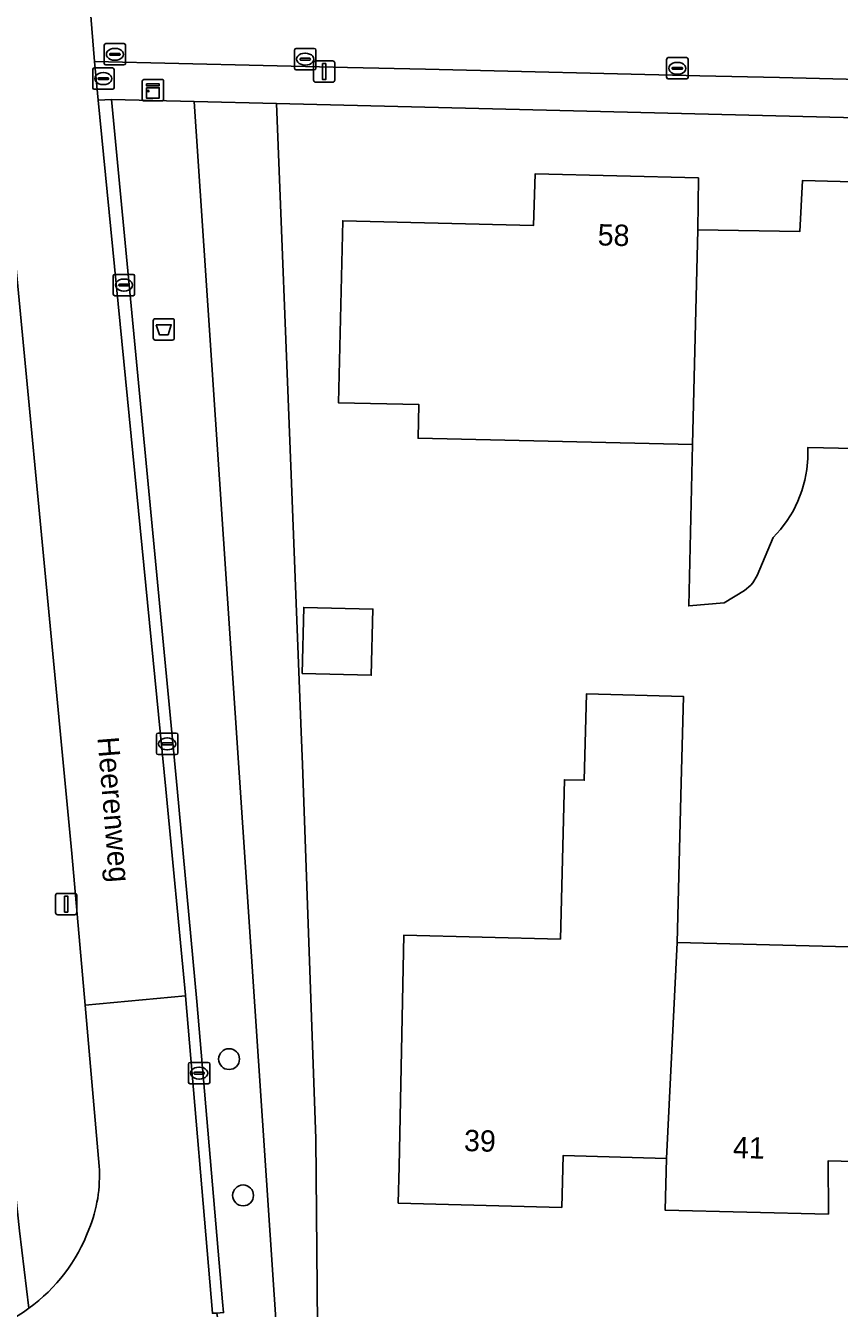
# Model space of a CAD drawing. Extents: x 162082 to 163401, y 388089 to 388636.
# Drawn here: x 162534.3 to 162572.4, y 388473 to 388533.1 of the extents above; entities that cross this region are included whole.
import ezdxf

# ---------------------------------------------------------------- set-up
doc = ezdxf.new("R2010")
doc.units = 0
for name, color, linetype in [('IMGEO_Afvalbak', 7, 'Continuous'), ('IMGEO_Boom', 7, 'Continuous'), ('IMGEO_Brandkraan', 7, 'Continuous'), ('IMGEO_Erf', 7, 'Continuous'), ('IMGEO_Fietspad_gesloten', 7, 'Continuous'), ('IMGEO_Groenvoorziening', 7, 'Continuous'), ('IMGEO_Kast', 7, 'Continuous'), ('IMGEO_Kolk', 7, 'Continuous'), ('IMGEO_Lichtmast', 7, 'Continuous'), ('IMGEO_Openbare_ruimte_label', 7, 'Continuous'), ('IMGEO_Pand', 7, 'Continuous'), ('IMGEO_Pand_nummerreeks', 7, 'Continuous'), ('IMGEO_Rijbaan_lokaal_open', 7, 'Continuous'), ('IMGEO_Voetpad_open', 7, 'Continuous')]:
    doc.layers.add(name, color=color, linetype=linetype)

msp = doc.modelspace()

# ---------------------------------------------------------------- linework, layer by layer
at = {"layer": 'IMGEO_Afvalbak'}
for p, q in [((162540.289, 388518.468), (162540.289, 388519.268)), ((162540.289, 388519.268), (162540.289, 388518.468)), ((162540.389, 388519.368), (162541.179, 388519.368)), ((162541.179, 388519.368), (162540.389, 388519.368)), ((162541.279, 388519.268), (162541.279, 388518.468)), ((162541.279, 388518.468), (162541.279, 388519.268)), ((162541.179, 388518.368), (162540.389, 388518.368)), ((162540.389, 388518.368), (162541.179, 388518.368))]:
    msp.add_line(p, q, dxfattribs=at)
msp.add_lwpolyline([(162540.432, 388519.082), (162541.136, 388519.082), (162540.987, 388518.612), (162540.581, 388518.612), (162540.432, 388519.082)], dxfattribs=at)
for centre, start, end in [((162540.389, 388519.268), 90, 180), ((162540.389, 388519.268), 90, 180), ((162541.179, 388519.268), 0, 90), ((162541.179, 388519.268), 360, 90), ((162540.389, 388518.468), 180, 270), ((162540.389, 388518.468), 180, 270), ((162541.179, 388518.468), 270, 0), ((162541.179, 388518.468), 270, 0)]:
    msp.add_arc(centre, 0.1, start, end, dxfattribs=at)
at = {"layer": 'IMGEO_Boom'}
for centre in [(162543.843, 388484.665), (162544.5, 388478.276)]:
    msp.add_circle(centre, 0.489, dxfattribs=at)
at = {"layer": 'IMGEO_Brandkraan'}
for p, q in [((162537.455, 388530.193), (162537.455, 388531.045)), ((162537.53, 388531.119), (162538.382, 388531.119)), ((162538.456, 388531.045), (162538.456, 388530.193)), ((162537.714, 388530.613), (162537.714, 388530.625)), ((162538.152, 388530.576), (162537.754, 388530.576)), ((162537.757, 388530.662), (162538.155, 388530.662)), ((162537.943, 388530.899), (162537.968, 388530.899)), ((162538.198, 388530.625), (162538.198, 388530.613)), ((162538.382, 388530.119), (162537.53, 388530.119)), ((162537.966, 388530.339), (162537.941, 388530.339))]:
    msp.add_line(p, q, dxfattribs=at)
for points in [[(162537.455, 388530.193), (162537.455, 388531.045)], [(162537.53, 388531.119), (162538.382, 388531.119)], [(162538.456, 388531.045), (162538.456, 388530.193)], [(162538.382, 388530.119), (162537.53, 388530.119)]]:
    msp.add_lwpolyline(points, dxfattribs=at)
for centre, radius, start, end in [((162537.532, 388531.043), 0.0765, 91.55205, 178.44795), ((162537.532, 388531.043), 0.0765, 91.55205, 178.44795), ((162538.38, 388531.043), 0.0765, 1.55205, 88.44795), ((162538.38, 388531.043), 0.0765, 1.55205, 88.44795), ((162537.754, 388530.622), 0.0403, 85.87752, 175.75265), ((162537.751, 388530.612), 0.0366, 178.93798, 274.71019), ((162538.155, 388530.619), 0.043, 264.86636, 352.45326), ((162538.159, 388530.624), 0.0386, 1.73085, 96.63898), ((162537.532, 388530.195), 0.0765, 181.55205, 268.44795), ((162537.532, 388530.195), 0.0765, 181.55205, 268.44795), ((162538.38, 388530.195), 0.0765, 271.55205, 358.44795), ((162538.38, 388530.195), 0.0765, 271.55205, 358.44795)]:
    msp.add_arc(centre, radius, start, end, dxfattribs=at)
for centre, major_axis, ratio, start_param, end_param in [((162537.942, 388530.619), (-0.387, 0.002), 0.722429, 4.712389, 7.853982), ((162537.967, 388530.619), (-0.39, 0.002), 0.717154, 1.570796, 4.712389)]:
    msp.add_ellipse(centre, major_axis=major_axis, ratio=ratio, start_param=start_param, end_param=end_param, dxfattribs=at)
at = {"layer": 'IMGEO_Erf'}
for points in [[(162603.6, 388528.029), (162546.07, 388529.449), (162546.738, 388512.462), (162547.228, 388500), (162547.288, 388498.473), (162547.91, 388480.922), (162547.982, 388472.189), (162553.509, 388472.186), (162601.881, 388471.684)], [(162577.957, 388513.171), (162571.681, 388513.319), (162570.959, 388513.336), (162570.959, 388512.818), (162570.911, 388512.302), (162570.816, 388511.792), (162570.674, 388511.294), (162570.487, 388510.81), (162570.257, 388510.346), (162569.985, 388509.905), (162569.673, 388509.491), (162569.325, 388509.107), (162568.58, 388507.33), (162568.371, 388506.987), (162568.282, 388506.879), (162567.984, 388506.632), (162567.038, 388506.044), (162565.372, 388505.902), (162565.552, 388513.464), (162552.7, 388513.767), (162552.737, 388515.344), (162548.967, 388515.426), (162549.17, 388523.958), (162558.106, 388523.74), (162558.184, 388526.16), (162565.828, 388525.964), (162565.792, 388523.536), (162570.571, 388523.447), (162570.698, 388525.838), (162578.339, 388525.648)], [(162552.027, 388490.472), (162559.364, 388490.289), (162559.551, 388497.756), (162560.476, 388497.733), (162560.577, 388501.778), (162565.121, 388501.665), (162565.021, 388497.62), (162564.835, 388490.132), (162577.192, 388489.824), (162589.649, 388489.513), (162596.771, 388489.335), (162596.958, 388496.833), (162602.429, 388496.696), (162605.002, 388496.632), (162605.502, 388512.7), (162605.84, 388525.295)], [(162576.728, 388479.77), (162571.897, 388479.892), (162571.914, 388477.401), (162564.262, 388477.588), (162564.325, 388480.003), (162559.495, 388480.153), (162559.423, 388477.713), (162551.769, 388477.919), (162551.804, 388479.639), (162552.027, 388490.472)]]:
    msp.add_lwpolyline(points, dxfattribs=at)
msp.add_lwpolyline([(162547.267, 388502.735), (162547.345, 388505.836), (162550.58, 388505.756), (162550.502, 388502.654)], close=True, dxfattribs=at)
at = {"layer": 'IMGEO_Fietspad_gesloten'}
for points in [[(162529.845, 388564.412), (162530.321, 388559.432), (162532.438, 388536.687), (162532.881, 388531.889), (162536.477, 388494.307), (162537.098, 388487.196), (162541.797, 388487.634), (162541.796, 388487.655), (162540.881, 388497.309), (162537.714, 388529.612), (162537.535, 388531.429), (162537.127, 388536.469), (162536.924, 388538.758)], [(162543.345, 388472.26), (162543.271, 388472.757), (162543.066, 388472.755), (162541.797, 388487.634), (162537.098, 388487.196), (162537.756, 388479.65)]]:
    msp.add_lwpolyline(points, dxfattribs=at)
for centre, radius, start, end in [((162531.171, 388479.187), 6.602, 337.71093, 4.02267), ((162529.705, 388479.527), 8.09, 306.0553, 339.41531), ((162529.712, 388479.524), 8.084, 271.45488, 306.03345)]:
    msp.add_arc(centre, radius, start, end, dxfattribs=at)
at = {"layer": 'IMGEO_Groenvoorziening'}
for points in [[(162542.201, 388529.543), (162538.331, 388529.637), (162541.407, 388497.353), (162542.341, 388487.365), (162543.541, 388473.289), (162543.585, 388472.781), (162543.271, 388472.757), (162543.345, 388472.26), (162546.045, 388472.228)], [(162546.738, 388512.462), (162546.07, 388529.449), (162542.201, 388529.543), (162546.045, 388472.228), (162547.982, 388472.189), (162547.91, 388480.922), (162547.288, 388498.473), (162547.228, 388500)]]:
    msp.add_lwpolyline(points, close=True, dxfattribs=at)
at = {"layer": 'IMGEO_Kast'}
for p, q in [((162539.779, 388529.652), (162539.779, 388530.493)), ((162539.779, 388530.493), (162539.779, 388529.652)), ((162539.854, 388530.577), (162540.695, 388530.577)), ((162540.695, 388530.577), (162539.854, 388530.577)), ((162540.779, 388530.502), (162540.779, 388529.661)), ((162540.779, 388529.661), (162540.779, 388530.502)), ((162540.704, 388529.577), (162539.863, 388529.577)), ((162539.863, 388529.577), (162540.704, 388529.577))]:
    msp.add_line(p, q, dxfattribs=at)
for points in [[(162539.974, 388530.367), (162540.574, 388530.367), (162540.574, 388530.282), (162539.974, 388530.282), (162539.974, 388530.367)], [(162539.974, 388530.192), (162540.574, 388530.192), (162540.574, 388529.703), (162539.974, 388529.703), (162539.974, 388530.192)]]:
    msp.add_lwpolyline(points, dxfattribs=at)
msp.add_circle((162540.058, 388530.041), 0.0377, dxfattribs=at)
for centre, start, end in [((162539.857, 388530.499), 92.4484, 184.28452), ((162539.857, 388530.499), 92.4484, 184.28452), ((162540.701, 388530.499), 2.4484, 94.28452), ((162540.701, 388530.499), 2.4484, 94.28452), ((162539.857, 388529.655), 182.4484, 274.28452), ((162539.857, 388529.655), 182.4484, 274.28452), ((162540.701, 388529.655), 272.4484, 4.28452), ((162540.701, 388529.655), 272.4484, 4.28452)]:
    msp.add_arc(centre, 0.0779, start, end, dxfattribs=at)
at = {"layer": 'IMGEO_Kolk'}
for p, q in [((162537.995, 388531.332), (162537.995, 388532.184)), ((162538.07, 388532.258), (162538.922, 388532.258)), ((162538.996, 388532.184), (162538.996, 388531.332)), ((162538.254, 388531.752), (162538.254, 388531.764)), ((162538.692, 388531.715), (162538.294, 388531.715)), ((162538.297, 388531.801), (162538.695, 388531.801)), ((162538.483, 388532.038), (162538.508, 388532.038)), ((162538.738, 388531.764), (162538.738, 388531.752)), ((162546.909, 388531.105), (162546.909, 388531.957)), ((162546.984, 388532.031), (162547.836, 388532.031)), ((162547.397, 388531.811), (162547.422, 388531.811)), ((162547.91, 388531.957), (162547.91, 388531.105)), ((162564.414, 388531.602), (162565.266, 388531.602)), ((162538.922, 388531.258), (162538.07, 388531.258)), ((162538.506, 388531.478), (162538.481, 388531.478)), ((162547.836, 388531.031), (162546.984, 388531.031)), ((162547.168, 388531.525), (162547.168, 388531.537)), ((162547.606, 388531.488), (162547.208, 388531.488)), ((162547.211, 388531.574), (162547.609, 388531.574)), ((162547.42, 388531.251), (162547.395, 388531.251)), ((162547.652, 388531.537), (162547.652, 388531.525)), ((162564.339, 388530.676), (162564.339, 388531.528)), ((162564.598, 388531.096), (162564.598, 388531.108)), ((162565.036, 388531.059), (162564.638, 388531.059)), ((162564.641, 388531.145), (162565.039, 388531.145)), ((162564.827, 388531.382), (162564.852, 388531.382)), ((162565.082, 388531.108), (162565.082, 388531.096)), ((162565.34, 388531.528), (162565.34, 388530.676)), ((162565.266, 388530.602), (162564.414, 388530.602)), ((162564.85, 388530.822), (162564.825, 388530.822)), ((162538.42, 388520.518), (162538.42, 388521.37)), ((162538.495, 388521.444), (162539.347, 388521.444)), ((162539.421, 388521.37), (162539.421, 388520.518)), ((162538.679, 388520.938), (162538.679, 388520.95)), ((162539.117, 388520.901), (162538.719, 388520.901)), ((162538.722, 388520.987), (162539.12, 388520.987)), ((162538.908, 388521.224), (162538.933, 388521.224)), ((162539.163, 388520.95), (162539.163, 388520.938)), ((162539.347, 388520.444), (162538.495, 388520.444)), ((162538.931, 388520.664), (162538.906, 388520.664)), ((162540.444, 388499.014), (162540.444, 388499.866)), ((162540.519, 388499.94), (162541.371, 388499.94)), ((162540.932, 388499.72), (162540.957, 388499.72)), ((162541.445, 388499.866), (162541.445, 388499.014)), ((162540.703, 388499.434), (162540.703, 388499.446)), ((162541.141, 388499.397), (162540.743, 388499.397)), ((162540.746, 388499.483), (162541.144, 388499.483)), ((162540.955, 388499.16), (162540.93, 388499.16)), ((162541.187, 388499.446), (162541.187, 388499.434)), ((162541.371, 388498.94), (162540.519, 388498.94)), ((162541.941, 388483.582), (162541.941, 388484.434)), ((162542.016, 388484.508), (162542.868, 388484.508)), ((162542.429, 388484.288), (162542.454, 388484.288)), ((162542.942, 388484.434), (162542.942, 388483.582)), ((162542.868, 388483.508), (162542.016, 388483.508)), ((162542.2, 388484.002), (162542.2, 388484.014)), ((162542.638, 388483.965), (162542.24, 388483.965)), ((162542.243, 388484.051), (162542.641, 388484.051)), ((162542.452, 388483.728), (162542.427, 388483.728)), ((162542.684, 388484.014), (162542.684, 388484.002))]:
    msp.add_line(p, q, dxfattribs=at)
for points in [[(162537.995, 388531.332), (162537.995, 388532.184)], [(162538.07, 388532.258), (162538.922, 388532.258)], [(162538.996, 388532.184), (162538.996, 388531.332)], [(162546.909, 388531.105), (162546.909, 388531.957)], [(162546.984, 388532.031), (162547.836, 388532.031)], [(162547.91, 388531.957), (162547.91, 388531.105)], [(162564.414, 388531.602), (162565.266, 388531.602)], [(162538.922, 388531.258), (162538.07, 388531.258)], [(162547.836, 388531.031), (162546.984, 388531.031)], [(162564.339, 388530.676), (162564.339, 388531.528)], [(162565.34, 388531.528), (162565.34, 388530.676)], [(162565.266, 388530.602), (162564.414, 388530.602)], [(162538.42, 388520.518), (162538.42, 388521.37)], [(162538.495, 388521.444), (162539.347, 388521.444)], [(162539.421, 388521.37), (162539.421, 388520.518)], [(162539.347, 388520.444), (162538.495, 388520.444)], [(162540.444, 388499.014), (162540.444, 388499.866)], [(162540.519, 388499.94), (162541.371, 388499.94)], [(162541.445, 388499.866), (162541.445, 388499.014)], [(162541.371, 388498.94), (162540.519, 388498.94)], [(162541.941, 388483.582), (162541.941, 388484.434)], [(162542.016, 388484.508), (162542.868, 388484.508)], [(162542.942, 388484.434), (162542.942, 388483.582)], [(162542.868, 388483.508), (162542.016, 388483.508)]]:
    msp.add_lwpolyline(points, dxfattribs=at)
for centre, radius, start, end in [((162538.072, 388532.182), 0.0765, 91.55205, 178.44795), ((162538.072, 388532.182), 0.0765, 91.55205, 178.44795), ((162538.92, 388532.182), 0.0765, 1.55205, 88.44795), ((162538.92, 388532.182), 0.0765, 1.55205, 88.44795), ((162538.294, 388531.761), 0.0403, 85.87752, 175.75265), ((162538.291, 388531.751), 0.0366, 178.93798, 274.71019), ((162538.695, 388531.758), 0.043, 264.86636, 352.45326), ((162538.699, 388531.763), 0.0386, 1.73085, 96.63898), ((162546.986, 388531.955), 0.0765, 91.55205, 178.44795), ((162546.986, 388531.955), 0.0765, 91.55205, 178.44795), ((162547.834, 388531.955), 0.0765, 1.55205, 88.44795), ((162547.834, 388531.955), 0.0765, 1.55205, 88.44795), ((162564.416, 388531.526), 0.0765, 91.55205, 178.44795), ((162564.416, 388531.526), 0.0765, 91.55205, 178.44795), ((162565.264, 388531.526), 0.0765, 1.55205, 88.44795), ((162565.264, 388531.526), 0.0765, 1.55205, 88.44795), ((162538.072, 388531.334), 0.0765, 181.55205, 268.44795), ((162538.072, 388531.334), 0.0765, 181.55205, 268.44795), ((162538.92, 388531.334), 0.0765, 271.55205, 358.44795), ((162538.92, 388531.334), 0.0765, 271.55205, 358.44795), ((162546.986, 388531.107), 0.0765, 181.55205, 268.44795), ((162546.986, 388531.107), 0.0765, 181.55205, 268.44795), ((162547.208, 388531.534), 0.0403, 85.87752, 175.75265), ((162547.205, 388531.524), 0.0366, 178.93798, 274.71019), ((162547.609, 388531.531), 0.043, 264.86636, 352.45326), ((162547.613, 388531.536), 0.0386, 1.73085, 96.63898), ((162547.834, 388531.107), 0.0765, 271.55205, 358.44795), ((162547.834, 388531.107), 0.0765, 271.55205, 358.44795), ((162564.638, 388531.105), 0.0403, 85.87752, 175.75265), ((162564.635, 388531.095), 0.0366, 178.93798, 274.71019), ((162565.039, 388531.102), 0.043, 264.86636, 352.45326), ((162565.043, 388531.107), 0.0386, 1.73085, 96.63898), ((162564.416, 388530.678), 0.0765, 181.55205, 268.44795), ((162564.416, 388530.678), 0.0765, 181.55205, 268.44795), ((162565.264, 388530.678), 0.0765, 271.55205, 358.44795), ((162565.264, 388530.678), 0.0765, 271.55205, 358.44795), ((162538.497, 388521.368), 0.0765, 91.55205, 178.44795), ((162538.497, 388521.368), 0.0765, 91.55205, 178.44795), ((162539.345, 388521.368), 0.0765, 1.55205, 88.44795), ((162539.345, 388521.368), 0.0765, 1.55205, 88.44795), ((162538.719, 388520.947), 0.0403, 85.87752, 175.75265), ((162538.716, 388520.937), 0.0366, 178.93798, 274.71019), ((162539.12, 388520.944), 0.043, 264.86636, 352.45326), ((162539.124, 388520.949), 0.0386, 1.73085, 96.63898), ((162538.497, 388520.52), 0.0765, 181.55205, 268.44795), ((162538.497, 388520.52), 0.0765, 181.55205, 268.44795), ((162539.345, 388520.52), 0.0765, 271.55205, 358.44795), ((162539.345, 388520.52), 0.0765, 271.55205, 358.44795), ((162540.521, 388499.864), 0.0765, 91.55205, 178.44795), ((162540.521, 388499.864), 0.0765, 91.55205, 178.44795), ((162541.369, 388499.864), 0.0765, 1.55205, 88.44795), ((162541.369, 388499.864), 0.0765, 1.55205, 88.44795), ((162540.743, 388499.443), 0.0403, 85.87752, 175.75265), ((162540.74, 388499.433), 0.0366, 178.93798, 274.71019), ((162541.144, 388499.44), 0.043, 264.86636, 352.45326), ((162541.148, 388499.445), 0.0386, 1.73085, 96.63898), ((162540.521, 388499.016), 0.0765, 181.55205, 268.44795), ((162540.521, 388499.016), 0.0765, 181.55205, 268.44795), ((162541.369, 388499.016), 0.0765, 271.55205, 358.44795), ((162541.369, 388499.016), 0.0765, 271.55205, 358.44795), ((162542.018, 388484.432), 0.0765, 91.55205, 178.44795), ((162542.018, 388484.432), 0.0765, 91.55205, 178.44795), ((162542.866, 388484.432), 0.0765, 1.55205, 88.44795), ((162542.866, 388484.432), 0.0765, 1.55205, 88.44795), ((162542.018, 388483.584), 0.0765, 181.55205, 268.44795), ((162542.018, 388483.584), 0.0765, 181.55205, 268.44795), ((162542.24, 388484.011), 0.0403, 85.87752, 175.75265), ((162542.237, 388484.001), 0.0366, 178.93798, 274.71019), ((162542.641, 388484.008), 0.043, 264.86636, 352.45326), ((162542.645, 388484.013), 0.0386, 1.73085, 96.63898), ((162542.866, 388483.584), 0.0765, 271.55205, 358.44795), ((162542.866, 388483.584), 0.0765, 271.55205, 358.44795)]:
    msp.add_arc(centre, radius, start, end, dxfattribs=at)
for centre, major_axis, ratio, start_param, end_param in [((162538.482, 388531.758), (-0.387, 0.002), 0.722429, 4.712389, 7.853982), ((162538.507, 388531.758), (-0.39, 0.002), 0.717154, 1.570796, 4.712389), ((162547.396, 388531.531), (-0.387, 0.002), 0.722429, 4.712389, 7.853982), ((162547.421, 388531.531), (-0.39, 0.002), 0.717154, 1.570796, 4.712389), ((162564.826, 388531.102), (-0.387, 0.002), 0.722429, 4.712389, 7.853982), ((162564.851, 388531.102), (-0.39, 0.002), 0.717154, 1.570796, 4.712389), ((162538.907, 388520.944), (-0.387, 0.002), 0.722429, 4.712389, 7.853982), ((162538.932, 388520.944), (-0.39, 0.002), 0.717154, 1.570796, 4.712389), ((162540.931, 388499.44), (-0.387, 0.002), 0.722429, 4.712389, 7.853982), ((162540.956, 388499.44), (-0.39, 0.002), 0.717154, 1.570796, 4.712389), ((162542.428, 388484.008), (-0.387, 0.002), 0.722429, 4.712389, 7.853982), ((162542.453, 388484.008), (-0.39, 0.002), 0.717154, 1.570796, 4.712389)]:
    msp.add_ellipse(centre, major_axis=major_axis, ratio=ratio, start_param=start_param, end_param=end_param, dxfattribs=at)
at = {"layer": 'IMGEO_Lichtmast'}
for p, q in [((162547.802, 388530.552), (162547.802, 388531.352)), ((162547.802, 388531.352), (162547.802, 388530.552)), ((162547.902, 388531.452), (162548.692, 388531.452)), ((162548.692, 388531.452), (162547.902, 388531.452)), ((162548.792, 388531.352), (162548.792, 388530.552)), ((162548.792, 388530.552), (162548.792, 388531.352)), ((162548.692, 388530.452), (162547.902, 388530.452)), ((162547.902, 388530.452), (162548.692, 388530.452)), ((162535.717, 388491.533), (162535.717, 388492.333)), ((162535.717, 388492.333), (162535.717, 388491.533)), ((162535.817, 388492.433), (162536.607, 388492.433)), ((162536.607, 388492.433), (162535.817, 388492.433)), ((162536.707, 388492.333), (162536.707, 388491.533)), ((162536.707, 388491.533), (162536.707, 388492.333)), ((162536.607, 388491.433), (162535.817, 388491.433)), ((162535.817, 388491.433), (162536.607, 388491.433))]:
    msp.add_line(p, q, dxfattribs=at)
for points in [[(162548.222, 388531.327), (162548.372, 388531.327), (162548.372, 388530.577), (162548.222, 388530.577), (162548.222, 388531.327)], [(162536.137, 388492.308), (162536.287, 388492.308), (162536.287, 388491.558), (162536.137, 388491.558), (162536.137, 388492.308)]]:
    msp.add_lwpolyline(points, dxfattribs=at)
for centre, start, end in [((162547.902, 388531.352), 90, 180), ((162547.902, 388531.352), 90, 180), ((162548.692, 388531.352), 0, 90), ((162548.692, 388531.352), 360, 90), ((162547.902, 388530.552), 180, 270), ((162547.902, 388530.552), 180, 270), ((162548.692, 388530.552), 270, 0), ((162548.692, 388530.552), 270, 0), ((162535.817, 388492.333), 90, 180), ((162535.817, 388492.333), 90, 180), ((162536.607, 388492.333), 0, 90), ((162536.607, 388492.333), 360, 90), ((162535.817, 388491.533), 180, 270), ((162535.817, 388491.533), 180, 270), ((162536.607, 388491.533), 270, 0), ((162536.607, 388491.533), 270, 0)]:
    msp.add_arc(centre, 0.1, start, end, dxfattribs=at)
at = {"layer": 'IMGEO_Pand'}
for points in [[(162565.792, 388523.536), (162565.828, 388525.964), (162558.184, 388526.16), (162558.106, 388523.74), (162549.17, 388523.958), (162548.967, 388515.426), (162552.737, 388515.344), (162552.7, 388513.767), (162565.552, 388513.464)], [(162578.198, 388523.262), (162578.339, 388525.648), (162570.698, 388525.838), (162570.571, 388523.447), (162565.792, 388523.536), (162565.552, 388513.464), (162565.372, 388505.902), (162567.038, 388506.044), (162567.984, 388506.632), (162568.282, 388506.879), (162568.371, 388506.987), (162568.58, 388507.33), (162569.325, 388509.107), (162569.673, 388509.491), (162569.985, 388509.905), (162570.257, 388510.346), (162570.487, 388510.81), (162570.674, 388511.294), (162570.816, 388511.792), (162570.911, 388512.302), (162570.959, 388512.818), (162570.959, 388513.336), (162571.681, 388513.319), (162577.957, 388513.171)], [(162547.267, 388502.735), (162550.502, 388502.654), (162550.58, 388505.756), (162547.345, 388505.836)], [(162564.835, 388490.132), (162565.021, 388497.62), (162565.121, 388501.665), (162560.577, 388501.778), (162560.476, 388497.733), (162559.551, 388497.756), (162559.364, 388490.289), (162552.027, 388490.472), (162551.804, 388479.639), (162551.769, 388477.919), (162559.423, 388477.713), (162559.495, 388480.153), (162564.325, 388480.003)], [(162564.835, 388490.132), (162564.325, 388480.003), (162564.262, 388477.588), (162571.914, 388477.401), (162571.897, 388479.892), (162576.728, 388479.77), (162577.192, 388489.824)]]:
    msp.add_lwpolyline(points, close=True, dxfattribs=at)
at = {"layer": 'IMGEO_Rijbaan_lokaal_open'}
msp.add_lwpolyline([(162614.525, 388534.542), (162600.889, 388534.909), (162597.499, 388535.001), (162595.384, 388535.058), (162594.445, 388535.204), (162545.528, 388536.263), (162537.127, 388536.469), (162537.535, 388531.429), (162549.384, 388531.148), (162553.046, 388531.061), (162565.887, 388530.756), (162569.63, 388530.668), (162578.37, 388530.46), (162582.093, 388530.372), (162590.74, 388530.167), (162594.402, 388530.08), (162604.115, 388529.85), (162620.32, 388529.642)], dxfattribs=at)
msp.add_lwpolyline([(162538.331, 388529.637), (162537.714, 388529.612), (162540.881, 388497.309), (162541.796, 388487.655), (162541.797, 388487.634), (162543.066, 388472.755), (162543.271, 388472.757), (162543.585, 388472.781), (162543.541, 388473.289), (162542.341, 388487.365), (162541.407, 388497.353)], close=True, dxfattribs=at)
at = {"layer": 'IMGEO_Voetpad_open'}
for points in [[(162532.881, 388531.889), (162528.72, 388532), (162529.133, 388528.065), (162531.911, 388501.35), (162532.876, 388490.017), (162533.448, 388482.088), (162534.031, 388476.617), (162534.467, 388472.987)], [(162537.756, 388479.65), (162537.098, 388487.196), (162536.477, 388494.307), (162532.881, 388531.889)], [(162537.535, 388531.429), (162537.714, 388529.612), (162538.331, 388529.637), (162542.201, 388529.543), (162546.07, 388529.449), (162603.6, 388528.029), (162607.849, 388527.864)], [(162604.115, 388529.85), (162594.402, 388530.08), (162590.74, 388530.167), (162582.093, 388530.372), (162578.37, 388530.46), (162569.63, 388530.668), (162565.887, 388530.756), (162553.046, 388531.061), (162549.384, 388531.148), (162537.535, 388531.429)], [(162534.467, 388472.987), (162534.031, 388476.617)]]:
    msp.add_lwpolyline(points, dxfattribs=at)
for centre, radius, start, end in [((162531.171, 388479.187), 6.602, 337.71093, 4.02267), ((162529.705, 388479.527), 8.09, 306.0553, 339.41531), ((162529.712, 388479.524), 8.084, 271.45488, 306.03345)]:
    msp.add_arc(centre, radius, start, end, dxfattribs=at)

# ---------------------------------------------------------------- texts
at = {"layer": 'IMGEO_Openbare_ruimte_label'}
msp.add_text('Heerenweg', height=1, rotation=274.70181, dxfattribs=at).set_placement((162537.678, 388499.734))
at = {"layer": 'IMGEO_Pand_nummerreeks'}
for s, rotation, p in [('58', 358.5312, (162561.099, 388522.804)), ('39', 358.45831, (162554.837, 388480.357)), ('41', 358.60008, (162567.436, 388480.032))]:
    msp.add_text(s, height=1, rotation=rotation, dxfattribs=at).set_placement(p)

doc.saveas('drawing.dxf')
